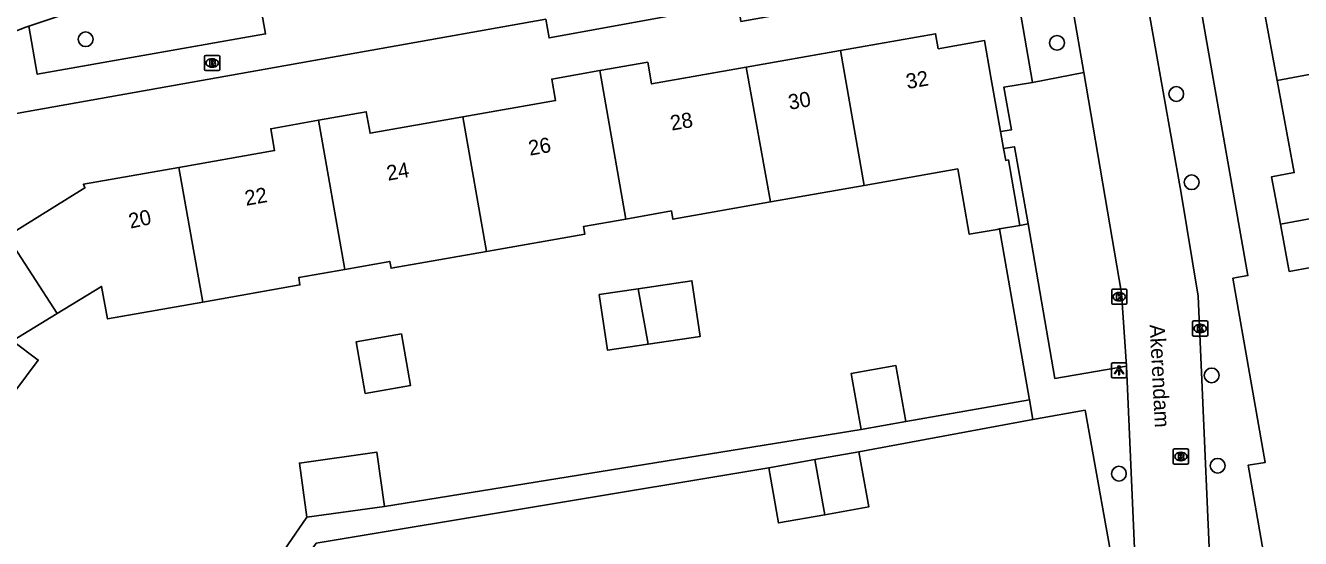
# Model space of a CAD drawing. Extents: x 157793 to 159380, y 380882 to 382313.
# Drawn here: x 158884.3 to 158968.6, y 381514.7 to 381548.7 of the extents above; entities that cross this region are included whole.
import ezdxf

# ---------------------------------------------------------------- set-up
doc = ezdxf.new("R2010")
doc.units = 0
for name, color, linetype in [('IMGEO_Boom', 7, 'Continuous'), ('IMGEO_Brandkraan', 7, 'Continuous'), ('IMGEO_Kolk', 7, 'Continuous'), ('IMGEO_Lichtpunt', 7, 'Continuous'), ('IMGEO_Openbare_ruimte_label', 7, 'Continuous'), ('IMGEO_Pand', 7, 'Continuous'), ('IMGEO_Pand_nummerreeks', 7, 'Continuous'), ('IMGEO_Parkeervlak_open', 7, 'Continuous'), ('IMGEO_Rijbaan_lokaal_open', 7, 'Continuous'), ('IMGEO_Rioolput', 7, 'Continuous'), ('IMGEO_Voetpad_open', 7, 'Continuous')]:
    doc.layers.add(name, color=color, linetype=linetype)

msp = doc.modelspace()

# ---------------------------------------------------------------- linework, layer by layer
at = {"layer": 'IMGEO_Boom'}
for centre in [(158888.254, 381547.747), (158952.53, 381547.509), (158960.419, 381544.122), (158961.436, 381538.279), (158962.762, 381525.488), (158963.157, 381519.503), (158956.626, 381518.98)]:
    msp.add_circle(centre, 0.489, dxfattribs=at)
at = {"layer": 'IMGEO_Brandkraan'}
for p, q in [((158896.125, 381545.748), (158896.125, 381546.6)), ((158896.2, 381546.674), (158897.052, 381546.674)), ((158896.613, 381546.454), (158896.638, 381546.454)), ((158897.126, 381546.6), (158897.126, 381545.748)), ((158897.052, 381545.674), (158896.2, 381545.674)), ((158896.636, 381545.894), (158896.611, 381545.894))]:
    msp.add_line(p, q, dxfattribs=at)
for points in [[(158896.125, 381545.748), (158896.125, 381546.6)], [(158896.2, 381546.674), (158897.052, 381546.674)], [(158896.473, 381546.374), (158896.473, 381545.974), (158896.686, 381545.974)], [(158896.704, 381546.374), (158896.473, 381546.374)], [(158896.652, 381546.293), (158896.598, 381546.293), (158896.598, 381546.217)], [(158896.598, 381546.217), (158896.651, 381546.217)], [(158896.66, 381546.141), (158896.598, 381546.141), (158896.598, 381546.06)], [(158896.598, 381546.06), (158896.66, 381546.06)], [(158897.126, 381546.6), (158897.126, 381545.748)], [(158897.052, 381545.674), (158896.2, 381545.674)]]:
    msp.add_lwpolyline(points, dxfattribs=at)
for centre, radius, start, end in [((158896.202, 381546.598), 0.0765, 91.55205, 178.44795), ((158896.202, 381546.598), 0.0765, 91.55205, 178.44795), ((158896.653, 381546.255), 0.0379, 267.82845, 90.93552), ((158896.661, 381546.1), 0.0404, 269.87594, 90.50774), ((158896.692, 381546.225), 0.251, 268.66757, 293.53466), ((158896.708, 381546.229), 0.145, 59.4692, 91.53667), ((158896.733, 381546.276), 0.0922, 285.51372, 58.15012), ((158896.738, 381546.084), 0.105, 301.31148, 78.98903), ((158897.05, 381546.598), 0.0765, 1.55205, 88.44795), ((158897.05, 381546.598), 0.0765, 1.55205, 88.44795), ((158896.202, 381545.75), 0.0765, 181.55205, 268.44795), ((158896.202, 381545.75), 0.0765, 181.55205, 268.44795), ((158897.05, 381545.75), 0.0765, 271.55205, 358.44795), ((158897.05, 381545.75), 0.0765, 271.55205, 358.44795)]:
    msp.add_arc(centre, radius, start, end, dxfattribs=at)
for centre, major_axis, ratio, start_param, end_param in [((158896.612, 381546.174), (-0.387, 0.002), 0.722429, 4.712389, 7.853982), ((158896.637, 381546.174), (-0.39, 0.002), 0.717154, 1.570796, 4.712389)]:
    msp.add_ellipse(centre, major_axis=major_axis, ratio=ratio, start_param=start_param, end_param=end_param, dxfattribs=at)
at = {"layer": 'IMGEO_Kolk'}
for p, q in [((158956.148, 381530.27), (158956.148, 381531.122)), ((158956.223, 381531.196), (158957.075, 381531.196)), ((158956.636, 381530.976), (158956.661, 381530.976)), ((158957.149, 381531.122), (158957.149, 381530.27)), ((158957.075, 381530.196), (158956.223, 381530.196)), ((158956.659, 381530.416), (158956.634, 381530.416)), ((158961.574, 381529.09), (158962.426, 381529.09)), ((158961.499, 381528.164), (158961.499, 381529.016)), ((158962.01, 381528.31), (158961.985, 381528.31)), ((158961.987, 381528.87), (158962.012, 381528.87)), ((158962.5, 381529.016), (158962.5, 381528.164)), ((158962.426, 381528.09), (158961.574, 381528.09))]:
    msp.add_line(p, q, dxfattribs=at)
for points in [[(158956.148, 381530.27), (158956.148, 381531.122)], [(158956.223, 381531.196), (158957.075, 381531.196)], [(158956.469, 381530.896), (158956.592, 381530.896), (158956.592, 381530.745), (158956.722, 381530.896), (158956.886, 381530.896), (158956.74, 381530.745), (158956.893, 381530.496), (158956.741, 381530.496), (158956.656, 381530.66), (158956.592, 381530.593), (158956.592, 381530.496), (158956.469, 381530.496), (158956.469, 381530.896)], [(158957.149, 381531.122), (158957.149, 381530.27)], [(158957.075, 381530.196), (158956.223, 381530.196)], [(158961.574, 381529.09), (158962.426, 381529.09)], [(158961.499, 381528.164), (158961.499, 381529.016)], [(158961.82, 381528.79), (158961.943, 381528.79), (158961.943, 381528.639), (158962.073, 381528.79), (158962.237, 381528.79), (158962.091, 381528.639), (158962.244, 381528.39), (158962.092, 381528.39), (158962.007, 381528.554), (158961.943, 381528.487), (158961.943, 381528.39), (158961.82, 381528.39), (158961.82, 381528.79)], [(158962.5, 381529.016), (158962.5, 381528.164)], [(158962.426, 381528.09), (158961.574, 381528.09)]]:
    msp.add_lwpolyline(points, dxfattribs=at)
for centre, start, end in [((158956.225, 381531.12), 91.55205, 178.44795), ((158956.225, 381531.12), 91.55205, 178.44795), ((158957.073, 381531.12), 1.55205, 88.44795), ((158957.073, 381531.12), 1.55205, 88.44795), ((158956.225, 381530.272), 181.55205, 268.44795), ((158956.225, 381530.272), 181.55205, 268.44795), ((158957.073, 381530.272), 271.55205, 358.44795), ((158957.073, 381530.272), 271.55205, 358.44795), ((158961.576, 381529.014), 91.55205, 178.44795), ((158961.576, 381529.014), 91.55205, 178.44795), ((158962.424, 381529.014), 1.55205, 88.44795), ((158962.424, 381529.014), 1.55205, 88.44795), ((158961.576, 381528.166), 181.55205, 268.44795), ((158961.576, 381528.166), 181.55205, 268.44795), ((158962.424, 381528.166), 271.55205, 358.44795), ((158962.424, 381528.166), 271.55205, 358.44795)]:
    msp.add_arc(centre, 0.0765, start, end, dxfattribs=at)
for centre, major_axis, ratio, start_param, end_param in [((158956.635, 381530.696), (-0.387, 0.002), 0.722429, 4.712389, 7.853982), ((158956.66, 381530.696), (-0.39, 0.002), 0.717154, 1.570796, 4.712389), ((158961.986, 381528.59), (-0.387, 0.002), 0.722429, 4.712389, 7.853982), ((158962.011, 381528.59), (-0.39, 0.002), 0.717154, 1.570796, 4.712389)]:
    msp.add_ellipse(centre, major_axis=major_axis, ratio=ratio, start_param=start_param, end_param=end_param, dxfattribs=at)
at = {"layer": 'IMGEO_Lichtpunt'}
for p, q in [((158956.136, 381526.222), (158956.136, 381525.415)), ((158956.136, 381526.222), (158956.136, 381525.415)), ((158957.038, 381526.317), (158956.23, 381526.317)), ((158957.038, 381526.317), (158956.23, 381526.317)), ((158957.132, 381525.415), (158957.132, 381526.222)), ((158957.132, 381525.415), (158957.132, 381526.222)), ((158956.23, 381525.321), (158957.038, 381525.321)), ((158956.23, 381525.321), (158957.038, 381525.321))]:
    msp.add_line(p, q, dxfattribs=at)
for points in [[(158956.51, 381525.886), (158956.549, 381525.858), (158956.361, 381525.596), (158956.323, 381525.623), (158956.51, 381525.886)], [(158956.612, 381525.838), (158956.659, 381525.838), (158956.659, 381525.516), (158956.612, 381525.516), (158956.612, 381525.838)], [(158956.722, 381525.858), (158956.76, 381525.885), (158956.947, 381525.623), (158956.908, 381525.595), (158956.722, 381525.858)]]:
    msp.add_lwpolyline(points, dxfattribs=at)
msp.add_circle((158956.635, 381526.02), 0.0994, dxfattribs=at)
for centre, start, end in [((158956.23, 381526.222), 90, 180), ((158956.23, 381526.222), 90, 180), ((158957.038, 381526.222), 0, 90), ((158957.038, 381526.222), 0, 90), ((158956.23, 381525.415), 180, 270), ((158956.23, 381525.415), 180, 270), ((158957.038, 381525.415), 270, 0), ((158957.038, 381525.415), 270, 360)]:
    msp.add_arc(centre, 0.0946, start, end, dxfattribs=at)
at = {"layer": 'IMGEO_Pand'}
for points in [[(158967.097, 381545.024), (158965.947, 381551.21)], [(158948.794, 381541.647), (158948.159, 381545.242), (158947.732, 381547.662), (158944.671, 381547.122), (158944.497, 381548.106), (158938.195, 381546.994)], [(158938.195, 381546.994), (158931.962, 381545.895)], [(158938.195, 381546.994), (158939.769, 381538.065)], [(158931.962, 381545.895), (158925.701, 381544.79), (158925.448, 381546.228), (158922.275, 381545.668)], [(158975.818, 381546.643), (158967.097, 381545.024)], [(158922.275, 381545.668), (158919.098, 381545.108), (158919.349, 381543.684), (158913.212, 381542.601)], [(158922.275, 381545.668), (158924.007, 381535.844)], [(158933.572, 381536.972), (158931.962, 381545.895)], [(158967.314, 381535.493), (158966.73, 381538.637), (158968.232, 381538.916), (158967.097, 381545.024)], [(158913.212, 381542.601), (158907.076, 381541.519), (158906.825, 381542.941), (158903.662, 381542.383)], [(158914.783, 381533.697), (158913.212, 381542.601)], [(158903.662, 381542.383), (158900.498, 381541.824), (158900.753, 381540.379), (158894.428, 381539.262)], [(158905.403, 381532.505), (158903.662, 381542.383)], [(158948.995, 381540.506), (158948.794, 381541.647)], [(158950.079, 381535.423), (158949.315, 381539.751), (158949.134, 381539.719), (158948.995, 381540.506)], [(158894.428, 381539.262), (158888.102, 381538.144), (158888.206, 381537.9), (158883.05, 381534.703)], [(158894.428, 381539.262), (158896.003, 381530.342)], [(158939.769, 381538.065), (158945.959, 381539.157), (158946.722, 381534.831), (158948.569, 381535.157), (158948.724, 381535.184)], [(158985.506, 381538.728), (158981.892, 381538.058), (158977.01, 381537.295), (158967.314, 381535.493)], [(158933.572, 381536.972), (158939.769, 381538.065)], [(158924.007, 381535.844), (158927.017, 381536.375), (158927.113, 381535.832), (158933.572, 381536.972)], [(158924.007, 381535.844), (158921.2, 381535.348), (158921.289, 381534.845), (158914.783, 381533.697)], [(158950.079, 381535.423), (158948.724, 381535.184)], [(158970.465, 381526.496), (158969.324, 381532.635), (158967.895, 381532.369), (158967.314, 381535.493)], [(158886.37, 381529.576), (158883.05, 381534.703)], [(158905.403, 381532.505), (158908.379, 381533.03), (158908.459, 381532.581), (158914.783, 381533.697)], [(158896.003, 381530.342), (158902.436, 381531.477), (158902.35, 381531.966), (158905.403, 381532.505)], [(158925.468, 381527.557), (158928.924, 381528.074), (158928.373, 381531.753), (158924.822, 381531.221)], [(158886.37, 381529.576), (158889.303, 381531.375), (158889.704, 381529.231), (158896.003, 381530.342)], [(158924.822, 381531.221), (158922.235, 381530.834), (158922.786, 381527.155), (158925.468, 381527.557)], [(158924.822, 381531.221), (158925.468, 381527.557)], [(158881.155, 381521.223), (158885.115, 381526.499), (158883.423, 381527.769), (158886.37, 381529.576)], [(158906.744, 381524.295), (158906.143, 381527.707), (158909.152, 381528.237), (158909.753, 381524.825), (158906.744, 381524.295)], [(158939.566, 381521.911), (158938.912, 381525.615), (158941.871, 381526.137), (158942.525, 381522.433)], [(158942.525, 381522.433), (158939.566, 381521.911)], [(158902.895, 381516.101), (158902.398, 381519.685), (158907.528, 381520.396), (158908.025, 381516.812)], [(158936.496, 381519.913), (158933.454, 381519.377)], [(158936.496, 381519.913), (158939.425, 381520.43)], [(158937.157, 381516.262), (158936.496, 381519.913)], [(158937.157, 381516.262), (158940.07, 381516.776), (158939.425, 381520.43)], [(158933.454, 381519.377), (158934.099, 381515.723), (158937.157, 381516.262)], [(158908.025, 381516.812), (158902.895, 381516.101)]]:
    msp.add_lwpolyline(points, dxfattribs=at)
at = {"layer": 'IMGEO_Parkeervlak_open'}
for points in [[(158950.902, 381544.889), (158949.011, 381544.584), (158949.528, 381541.758), (158948.794, 381541.647)], [(158948.995, 381540.506), (158949.708, 381540.627), (158950.612, 381535.521)]]:
    msp.add_lwpolyline(points, dxfattribs=at)
at = {"layer": 'IMGEO_Rijbaan_lokaal_open'}
for points in [[(158957.61, 381555.302), (158957.777, 381554.356), (158960.734, 381537.561), (158961.867, 381530.73), (158962.904, 381507.021), (158963.385, 381496.943)], [(158884.486, 381548.612), (158888.779, 381550.057)], [(158953.582, 381549.739), (158954.295, 381545.549)], [(158954.295, 381545.549), (158956.789, 381530.943), (158957.134, 381526.096)], [(158957.134, 381526.096), (158958.394, 381497.449), (158958.391, 381496.947)]]:
    msp.add_lwpolyline(points, dxfattribs=at)
msp.add_arc((158891.275, 381529.231), 20.536, 109.30416, 121.52903, dxfattribs=at)
at = {"layer": 'IMGEO_Rioolput'}
for p, q in [((158960.224, 381519.692), (158960.224, 381520.544)), ((158960.299, 381520.618), (158961.151, 381520.618)), ((158960.735, 381519.838), (158960.71, 381519.838)), ((158960.712, 381520.398), (158960.737, 381520.398)), ((158961.225, 381520.544), (158961.225, 381519.692)), ((158961.151, 381519.618), (158960.299, 381519.618))]:
    msp.add_line(p, q, dxfattribs=at)
for points in [[(158960.224, 381519.692), (158960.224, 381520.544)], [(158960.299, 381520.618), (158961.151, 381520.618)], [(158960.813, 381520.316), (158960.561, 381520.318), (158960.561, 381519.918)], [(158960.561, 381519.918), (158960.685, 381519.918), (158960.685, 381520.08), (158960.696, 381520.08)], [(158960.739, 381520.237), (158960.685, 381520.237), (158960.685, 381520.156)], [(158960.685, 381520.156), (158960.737, 381520.156)], [(158960.743, 381520.051), (158960.814, 381519.918), (158960.954, 381519.918), (158960.889, 381520.044)], [(158961.225, 381520.544), (158961.225, 381519.692)], [(158961.151, 381519.618), (158960.299, 381519.618)]]:
    msp.add_lwpolyline(points, dxfattribs=at)
for centre, radius, start, end in [((158960.301, 381520.542), 0.0765, 91.55205, 178.44795), ((158960.301, 381520.542), 0.0765, 91.55205, 178.44795), ((158960.695, 381520.027), 0.0533, 26.02933, 88.69889), ((158960.721, 381520.345), 0.19, 274.7715, 282.96867), ((158960.745, 381520.141), 0.0964, 77.00612, 93.18647), ((158960.759, 381520.198), 0.0378, 276.66336, 79.67722), ((158960.812, 381520.206), 0.109, 350.36119, 89.41601), ((158960.81, 381520.206), 0.112, 277.58423, 350.98172), ((158960.794, 381519.991), 0.108, 29.51342, 73.79051), ((158961.149, 381520.542), 0.0765, 1.55205, 88.44795), ((158961.149, 381520.542), 0.0765, 1.55205, 88.44795), ((158960.301, 381519.694), 0.0765, 181.55205, 268.44795), ((158960.301, 381519.694), 0.0765, 181.55205, 268.44795), ((158961.149, 381519.694), 0.0765, 271.55205, 358.44795), ((158961.149, 381519.694), 0.0765, 271.55205, 358.44795)]:
    msp.add_arc(centre, radius, start, end, dxfattribs=at)
for centre, major_axis, ratio, start_param, end_param in [((158960.711, 381520.118), (-0.387, 0.002), 0.722429, 4.712389, 7.853982), ((158960.736, 381520.118), (-0.39, 0.002), 0.717154, 1.570796, 4.712389)]:
    msp.add_ellipse(centre, major_axis=major_axis, ratio=ratio, start_param=start_param, end_param=end_param, dxfattribs=at)
at = {"layer": 'IMGEO_Voetpad_open'}
for points in [[(158967.832, 381503.428), (158966.789, 381503.268), (158965.042, 381512.772), (158966.334, 381512.978), (158965.171, 381519.535), (158966.312, 381519.73), (158964.171, 381531.924), (158965.158, 381532.092), (158960.774, 381557.092)], [(158884.486, 381548.612), (158885.052, 381545.427), (158900.159, 381548.095), (158899.208, 381553.448)], [(158865.352, 381519.916), (158882.161, 381542.571), (158918.694, 381549.068), (158918.922, 381547.831), (158931.422, 381550.124), (158931.608, 381548.93), (158943.033, 381550.984), (158944.307, 381551.213), (158944.519, 381549.924), (158949.884, 381550.784), (158950.902, 381544.889)], [(158954.295, 381545.549), (158950.902, 381544.889)], [(158948.724, 381535.184), (158950.697, 381523.981), (158950.714, 381523.875)], [(158950.612, 381535.521), (158950.079, 381535.423)], [(158957.134, 381526.096), (158952.376, 381525.286), (158950.612, 381535.521)], [(158950.714, 381523.875), (158942.525, 381522.433)], [(158950.714, 381523.875), (158950.92, 381522.558)], [(158950.92, 381522.558), (158954.382, 381523.183), (158956.542, 381511.222), (158954.408, 381510.836)], [(158939.425, 381520.43), (158950.92, 381522.558)], [(158939.566, 381521.911), (158908.025, 381516.812)], [(158889.736, 381494.847), (158897.173, 381505.231), (158903.515, 381514.375), (158933.454, 381519.377)], [(158902.895, 381516.101), (158900.128, 381512.074)]]:
    msp.add_lwpolyline(points, dxfattribs=at)

# ---------------------------------------------------------------- texts
at = {"layer": 'IMGEO_Openbare_ruimte_label'}
msp.add_text('Akerendam', height=1, rotation=272.97967, dxfattribs=at).set_placement((158958.654, 381528.841))
at = {"layer": 'IMGEO_Pand_nummerreeks'}
for s, rotation, p in [('32', 10.0052, (158942.629, 381544.445)), ('30', 10.0052, (158934.837, 381543.07)), ('28', 10.0218, (158927.03, 381541.692)), ('26', 10.0218, (158917.643, 381540.033)), ('24', 10.0218, (158908.26, 381538.375)), ('22', 10.0218, (158898.873, 381536.716)), ('20', 12.34372, (158891.214, 381535.201))]:
    msp.add_text(s, height=1, rotation=rotation, dxfattribs=at).set_placement(p)

doc.saveas('drawing.dxf')
